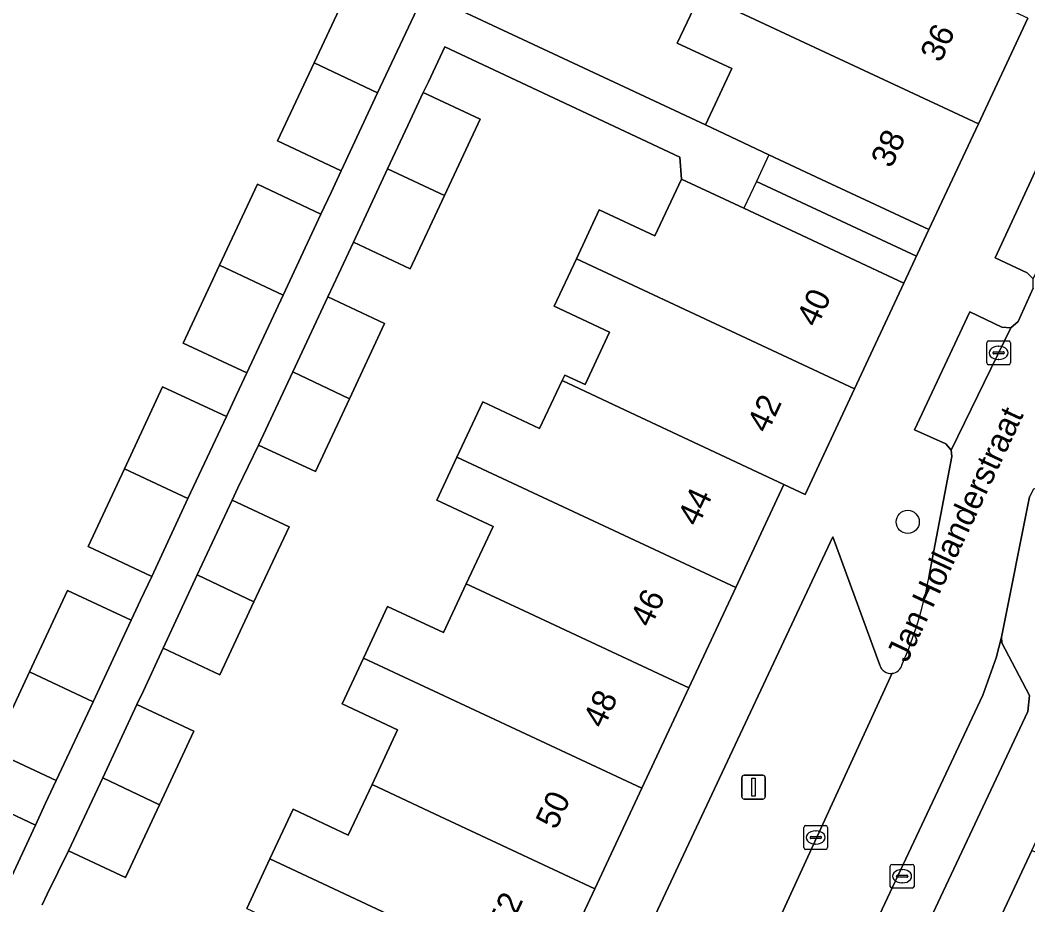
# Model space of a CAD drawing. Extents: x 159817 to 160765, y 380688 to 381638.
# Drawn here: x 160172.67 to 160215.18, y 381350.51 to 381387.82 of the extents above; entities that cross this region are included whole.
import ezdxf

# ---------------------------------------------------------------- set-up
doc = ezdxf.new("R2010")
doc.units = 0
for name, color, linetype in [('IMGEO_Boom', 7, 'Continuous'), ('IMGEO_Erf', 7, 'Continuous'), ('IMGEO_Kolk', 7, 'Continuous'), ('IMGEO_Lichtmast', 7, 'Continuous'), ('IMGEO_Openbare_ruimte_label', 7, 'Continuous'), ('IMGEO_Pand', 7, 'Continuous'), ('IMGEO_Pand_nummerreeks', 7, 'Continuous'), ('IMGEO_Pand_overbouw', 7, 'Continuous'), ('IMGEO_Parkeervlak_open', 7, 'Continuous'), ('IMGEO_Rijbaan_lokaal_open', 7, 'Continuous'), ('IMGEO_Voetpad_halfverhard', 7, 'Continuous'), ('IMGEO_Voetpad_open', 7, 'Continuous')]:
    doc.layers.add(name, color=color, linetype=linetype)

msp = doc.modelspace()

# ---------------------------------------------------------------- linework, layer by layer
at = {"layer": 'IMGEO_Boom'}
msp.add_circle((160210.114, 381366.66), 0.489, dxfattribs=at)
at = {"layer": 'IMGEO_Erf'}
for points in [[(160170.639, 381355.134), (160173.321, 381353.876), (160173.75, 381354.793), (160174.197, 381355.748), (160171.514, 381357.006), (160173.07, 381360.333), (160174.675, 381363.767), (160177.357, 381362.509), (160177.754, 381363.358), (160178.224, 381364.363), (160175.541, 381365.621), (160177.073, 381368.898), (160178.686, 381372.349), (160181.373, 381371.1), (160181.8, 381372.013), (160182.235, 381372.943), (160179.548, 381374.192), (160181.084, 381377.48), (160182.684, 381380.902), (160185.365, 381379.64), (160185.79, 381380.55), (160186.216, 381381.46), (160183.534, 381382.722), (160185.072, 381386.012), (160187.195, 381390.554)], [(160191.323, 381388.201), (160201.582, 381383.397), (160202.696, 381385.776), (160200.395, 381386.853), (160201.367, 381388.93)], [(160182.23, 381350.36), (160183.206, 381352.445), (160184.187, 381354.542), (160186.518, 381353.452), (160187.518, 381355.588), (160188.597, 381357.894), (160186.256, 381358.99), (160187.158, 381360.917), (160188.175, 381363.091), (160190.529, 381361.99), (160191.493, 381364.05), (160192.621, 381366.459), (160190.246, 381367.57), (160191.1, 381369.395), (160192.187, 381371.717), (160194.588, 381370.594), (160195.534, 381372.615), (160195.644, 381372.849), (160196.505, 381372.447), (160197.541, 381374.661), (160195.204, 381375.755), (160196.142, 381377.759), (160197.106, 381379.819), (160199.453, 381378.721), (160200.575, 381381.119), (160200.506, 381382.042), (160190.583, 381386.687), (160189.893, 381385.212), (160189.682, 381384.761), (160192.079, 381383.64), (160190.571, 381380.417), (160189.13, 381377.337), (160186.734, 381378.458), (160185.89, 381376.655), (160185.653, 381376.149), (160188.049, 381375.028), (160186.564, 381371.852), (160185.127, 381368.78), (160182.731, 381369.901), (160181.864, 381368.091), (160181.621, 381367.571), (160184.017, 381366.45), (160182.537, 381363.285), (160181.101, 381360.215), (160178.705, 381361.336), (160177.875, 381359.54), (160177.603, 381358.958), (160180, 381357.837), (160178.547, 381354.732), (160177.112, 381351.664), (160174.716, 381352.785), (160173.815, 381350.955), (160173.606, 381350.509)]]:
    msp.add_lwpolyline(points, dxfattribs=at)
at = {"layer": 'IMGEO_Kolk'}
for p, q in [((160213.448, 381373.363), (160213.448, 381374.215)), ((160213.523, 381374.289), (160214.375, 381374.289)), ((160213.936, 381374.069), (160213.961, 381374.069)), ((160214.449, 381374.215), (160214.449, 381373.363)), ((160213.707, 381373.783), (160213.707, 381373.795)), ((160214.145, 381373.746), (160213.747, 381373.746)), ((160213.75, 381373.832), (160214.148, 381373.832)), ((160213.959, 381373.509), (160213.934, 381373.509)), ((160214.191, 381373.795), (160214.191, 381373.783)), ((160214.375, 381373.289), (160213.523, 381373.289)), ((160205.734, 381352.924), (160205.734, 381353.776)), ((160205.809, 381353.85), (160206.661, 381353.85)), ((160206.222, 381353.63), (160206.247, 381353.63)), ((160206.735, 381353.776), (160206.735, 381352.924)), ((160205.993, 381353.344), (160205.993, 381353.356)), ((160206.431, 381353.307), (160206.033, 381353.307)), ((160206.036, 381353.393), (160206.434, 381353.393)), ((160206.245, 381353.07), (160206.22, 381353.07)), ((160206.477, 381353.356), (160206.477, 381353.344)), ((160206.661, 381352.85), (160205.809, 381352.85)), ((160209.379, 381351.29), (160209.379, 381352.142)), ((160209.454, 381352.216), (160210.306, 381352.216)), ((160209.867, 381351.996), (160209.892, 381351.996)), ((160210.38, 381352.142), (160210.38, 381351.29)), ((160209.638, 381351.71), (160209.638, 381351.722)), ((160210.076, 381351.673), (160209.678, 381351.673)), ((160209.681, 381351.759), (160210.079, 381351.759)), ((160209.89, 381351.436), (160209.865, 381351.436)), ((160210.122, 381351.722), (160210.122, 381351.71)), ((160210.306, 381351.216), (160209.454, 381351.216))]:
    msp.add_line(p, q, dxfattribs=at)
for points in [[(160213.448, 381373.363), (160213.448, 381374.215)], [(160213.523, 381374.289), (160214.375, 381374.289)], [(160214.449, 381374.215), (160214.449, 381373.363)], [(160214.375, 381373.289), (160213.523, 381373.289)], [(160205.734, 381352.924), (160205.734, 381353.776)], [(160205.809, 381353.85), (160206.661, 381353.85)], [(160206.735, 381353.776), (160206.735, 381352.924)], [(160206.661, 381352.85), (160205.809, 381352.85)], [(160209.379, 381351.29), (160209.379, 381352.142)], [(160209.454, 381352.216), (160210.306, 381352.216)], [(160210.38, 381352.142), (160210.38, 381351.29)], [(160210.306, 381351.216), (160209.454, 381351.216)]]:
    msp.add_lwpolyline(points, dxfattribs=at)
for centre, radius, start, end in [((160213.525, 381374.213), 0.0765, 91.552, 178.448), ((160213.525, 381374.213), 0.0765, 91.552, 178.448), ((160214.373, 381374.213), 0.0765, 1.552, 88.448), ((160214.373, 381374.213), 0.0765, 1.552, 88.448), ((160213.747, 381373.792), 0.0403, 85.8775, 175.7526), ((160213.744, 381373.782), 0.0366, 178.938, 274.7102), ((160214.148, 381373.789), 0.043, 264.8664, 352.4533), ((160214.152, 381373.794), 0.0386, 1.7309, 96.639), ((160213.525, 381373.365), 0.0765, 181.552, 268.448), ((160213.525, 381373.365), 0.0765, 181.552, 268.448), ((160214.373, 381373.365), 0.0765, 271.552, 358.448), ((160214.373, 381373.365), 0.0765, 271.552, 358.448), ((160205.811, 381353.774), 0.0765, 91.552, 178.448), ((160205.811, 381353.774), 0.0765, 91.552, 178.448), ((160206.659, 381353.774), 0.0765, 1.552, 88.448), ((160206.659, 381353.774), 0.0765, 1.552, 88.448), ((160206.033, 381353.353), 0.0403, 85.8775, 175.7526), ((160206.03, 381353.343), 0.0366, 178.938, 274.7102), ((160206.434, 381353.35), 0.043, 264.8664, 352.4533), ((160206.438, 381353.355), 0.0386, 1.7309, 96.639), ((160205.811, 381352.926), 0.0765, 181.552, 268.448), ((160205.811, 381352.926), 0.0765, 181.552, 268.448), ((160206.659, 381352.926), 0.0765, 271.552, 358.448), ((160206.659, 381352.926), 0.0765, 271.552, 358.448), ((160209.456, 381352.14), 0.0765, 91.552, 178.448), ((160209.456, 381352.14), 0.0765, 91.552, 178.448), ((160210.304, 381352.14), 0.0765, 1.552, 88.448), ((160210.304, 381352.14), 0.0765, 1.552, 88.448), ((160209.678, 381351.719), 0.0403, 85.8775, 175.7526), ((160209.675, 381351.709), 0.0366, 178.938, 274.7102), ((160210.079, 381351.716), 0.043, 264.8664, 352.4533), ((160210.083, 381351.721), 0.0386, 1.7309, 96.639), ((160209.456, 381351.292), 0.0765, 181.552, 268.448), ((160209.456, 381351.292), 0.0765, 181.552, 268.448), ((160210.304, 381351.292), 0.0765, 271.552, 358.448), ((160210.304, 381351.292), 0.0765, 271.552, 358.448)]:
    msp.add_arc(centre, radius, start, end, dxfattribs=at)
for centre, major_axis, ratio, start_param, end_param in [((160213.935, 381373.789), (-0.387, 0.002), 0.722429, 4.712389, 7.853982), ((160213.96, 381373.789), (-0.39, 0.002), 0.717154, 1.570796, 4.712389), ((160206.221, 381353.35), (-0.387, 0.002), 0.722429, 4.712389, 7.853982), ((160206.246, 381353.35), (-0.39, 0.002), 0.717154, 1.570796, 4.712389), ((160209.866, 381351.716), (-0.387, 0.002), 0.722429, 4.712389, 7.853982), ((160209.891, 381351.716), (-0.39, 0.002), 0.717154, 1.570796, 4.712389)]:
    msp.add_ellipse(centre, major_axis=major_axis, ratio=ratio, start_param=start_param, end_param=end_param, dxfattribs=at)
at = {"layer": 'IMGEO_Lichtmast'}
for p, q in [((160203.114, 381355.073), (160203.114, 381355.873)), ((160203.114, 381355.873), (160203.114, 381355.073)), ((160203.214, 381355.973), (160204.004, 381355.973)), ((160204.004, 381355.973), (160203.214, 381355.973)), ((160204.104, 381355.873), (160204.104, 381355.073)), ((160204.104, 381355.073), (160204.104, 381355.873)), ((160204.004, 381354.973), (160203.214, 381354.973)), ((160203.214, 381354.973), (160204.004, 381354.973))]:
    msp.add_line(p, q, dxfattribs=at)
msp.add_lwpolyline([(160203.534, 381355.848), (160203.684, 381355.848), (160203.684, 381355.098), (160203.534, 381355.098), (160203.534, 381355.848)], dxfattribs=at)
for centre, start, end in [((160203.214, 381355.873), 90, 180), ((160203.214, 381355.873), 90, 180), ((160204.004, 381355.873), 0, 90), ((160204.004, 381355.873), 360, 90), ((160203.214, 381355.073), 180, 270), ((160203.214, 381355.073), 180, 270), ((160204.004, 381355.073), 270, 0), ((160204.004, 381355.073), 270, 0)]:
    msp.add_arc(centre, 0.1, start, end, dxfattribs=at)
at = {"layer": 'IMGEO_Pand'}
for points in [[(160213.096, 381383.444), (160215.179, 381387.898), (160214.351, 381388.288), (160207.304, 381391.584), (160204.781, 381392.764), (160204.717, 381392.628), (160205.769, 381392.135), (160204.734, 381389.923), (160202.353, 381391.037), (160201.367, 381388.93)], [(160189.88, 381389.298), (160187.195, 381390.554), (160185.072, 381386.012), (160187.754, 381384.75)], [(160213.096, 381383.444), (160201.367, 381388.93), (160200.395, 381386.853), (160202.696, 381385.776), (160201.582, 381383.397), (160204.259, 381382.144), (160206.483, 381381.104), (160211.011, 381378.985)], [(160187.457, 381384.115), (160187.754, 381384.75), (160185.072, 381386.012), (160183.534, 381382.722), (160186.216, 381381.46)], [(160192.079, 381383.64), (160189.682, 381384.761), (160189.035, 381383.378), (160188.177, 381381.543), (160190.571, 381380.417)], [(160188.177, 381381.543), (160186.734, 381378.458), (160189.13, 381377.337), (160190.571, 381380.417)], [(160185.365, 381379.64), (160182.684, 381380.902), (160181.084, 381377.48), (160183.765, 381376.218)], [(160207.872, 381372.274), (160209.956, 381376.73), (160205.428, 381378.849), (160203.204, 381379.889), (160200.575, 381381.119), (160199.453, 381378.721), (160197.106, 381379.819), (160196.142, 381377.759)], [(160207.872, 381372.274), (160196.142, 381377.759), (160195.204, 381375.755), (160197.541, 381374.661), (160196.505, 381372.447), (160195.644, 381372.849), (160195.534, 381372.615), (160197.962, 381371.478), (160204.893, 381368.234), (160205.787, 381367.816)], [(160183.765, 381376.218), (160181.084, 381377.48), (160179.548, 381374.192), (160182.235, 381372.943)], [(160188.049, 381375.028), (160185.653, 381376.149), (160184.173, 381372.985), (160186.564, 381371.852)], [(160186.564, 381371.852), (160184.173, 381372.985), (160182.731, 381369.901), (160185.127, 381368.78)], [(160181.373, 381371.1), (160178.686, 381372.349), (160177.073, 381368.898), (160179.755, 381367.64)], [(160191.1, 381369.395), (160202.861, 381363.891), (160204.893, 381368.234), (160197.962, 381371.478), (160195.534, 381372.615), (160194.588, 381370.594), (160192.187, 381371.717)], [(160191.493, 381364.05), (160193.929, 381362.91), (160200.88, 381359.658), (160202.861, 381363.891), (160191.1, 381369.395), (160190.246, 381367.57), (160192.621, 381366.459)], [(160179.755, 381367.64), (160177.073, 381368.898), (160175.541, 381365.621), (160178.224, 381364.363)], [(160184.017, 381366.45), (160181.621, 381367.571), (160180.147, 381364.42), (160182.537, 381363.285)], [(160180.147, 381364.42), (160178.705, 381361.336), (160181.101, 381360.215), (160182.537, 381363.285)], [(160177.357, 381362.509), (160174.675, 381363.767), (160173.07, 381360.333), (160175.752, 381359.075)], [(160187.158, 381360.917), (160198.899, 381355.424), (160200.88, 381359.658), (160193.929, 381362.91), (160191.493, 381364.05), (160190.529, 381361.99), (160188.175, 381363.091)], [(160187.158, 381360.917), (160186.256, 381358.99), (160188.597, 381357.894), (160187.518, 381355.588), (160189.946, 381354.452), (160196.917, 381351.189), (160198.899, 381355.424)], [(160175.752, 381359.075), (160173.07, 381360.333), (160171.514, 381357.006), (160174.197, 381355.748)], [(160180, 381357.837), (160177.603, 381358.958), (160176.159, 381355.869), (160178.547, 381354.732)], [(160176.159, 381355.869), (160174.716, 381352.785), (160177.112, 381351.664), (160178.547, 381354.732)], [(160173.321, 381353.876), (160170.639, 381355.134), (160170.034, 381353.839), (160166.273, 381355.602), (160165.484, 381353.917), (160169.246, 381352.153), (160169.066, 381351.768), (160171.748, 381350.511)], [(160196.917, 381351.189), (160189.946, 381354.452), (160187.518, 381355.588), (160186.518, 381353.452), (160184.187, 381354.542), (160183.206, 381352.445), (160194.936, 381346.956)], [(160213.366, 381348.573), (160225.048, 381343.105), (160226.059, 381345.264), (160223.798, 381346.321), (160224.767, 381348.392), (160222.04, 381349.668), (160215.345, 381352.802)], [(160183.508, 381347.143), (160185.948, 381346.001), (160192.955, 381342.722), (160194.936, 381346.956), (160183.206, 381352.445), (160182.23, 381350.36), (160184.514, 381349.292)]]:
    msp.add_lwpolyline(points, close=True, dxfattribs=at)
at = {"layer": 'IMGEO_Pand_overbouw'}
for points in [[(160204.259, 381382.144), (160203.732, 381381.017), (160210.484, 381377.858), (160211.011, 381378.985), (160206.483, 381381.104)], [(160203.204, 381379.889), (160205.428, 381378.849), (160209.956, 381376.73), (160210.484, 381377.858), (160203.732, 381381.017)]]:
    msp.add_lwpolyline(points, close=True, dxfattribs=at)
at = {"layer": 'IMGEO_Parkeervlak_open'}
for points in [[(160220.289, 381388.152), (160218.892, 381388.787), (160213.806, 381377.796), (160215.148, 381377.161), (160215.407, 381376.905), (160220.689, 381388.147)], [(160214.084, 381374.875), (160212.728, 381375.521), (160210.405, 381370.544), (160211.724, 381369.947), (160211.952, 381369.689), (160214.463, 381374.849)]]:
    msp.add_lwpolyline(points, close=True, dxfattribs=at)
for points in [[(160208.932, 381360.611), (160206.957, 381366.034), (160194.699, 381339.927), (160197.039, 381333.242)], [(160203.252, 381333.315), (160215.185, 381358.665), (160215.252, 381359.334), (160214.09, 381361.566), (160214.068, 381361.802), (160213.839, 381360.932), (160213.284, 381359.351), (160199.639, 381330.369), (160200.708, 381331.706), (160201.048, 381331.963), (160202.829, 381332.847)], [(160197.039, 381333.242), (160209.453, 381360.273)]]:
    msp.add_lwpolyline(points, dxfattribs=at)
msp.add_arc((160209.402, 381360.765), 0.495, 198.1564, 275.8964, dxfattribs=at)
at = {"layer": 'IMGEO_Rijbaan_lokaal_open'}
for points in [[(160215.403, 381376.51), (160214.768, 381375.103)], [(160214.463, 381374.849), (160211.952, 381369.689)], [(160214.768, 381375.103), (160214.463, 381374.849)], [(160211.952, 381369.689), (160211.979, 381369.41)], [(160211.979, 381369.41), (160211.032, 381364.48)], [(160214.068, 381361.802), (160215.246, 381367.718)], [(160213.839, 381360.932), (160214.068, 381361.802)], [(160213.284, 381359.351), (160213.839, 381360.932)], [(160209.453, 381360.273), (160197.039, 381333.242)], [(160199.639, 381330.369), (160213.284, 381359.351)]]:
    msp.add_lwpolyline(points, dxfattribs=at)
for centre, radius, start, end in [((160194.763, 381367.268), 16.506, 336.2558, 350.2749), ((160209.4, 381360.762), 0.492, 276.1641, 343.4201)]:
    msp.add_arc(centre, radius, start, end, dxfattribs=at)
at = {"layer": 'IMGEO_Voetpad_halfverhard'}
for points in [[(160169.408, 381398.739), (160186.771, 381390.752), (160187.195, 381390.554), (160189.88, 381389.298), (160187.754, 381384.75), (160187.457, 381384.115), (160186.216, 381381.46), (160185.79, 381380.55), (160185.365, 381379.64), (160183.765, 381376.218), (160182.235, 381372.943), (160181.8, 381372.013), (160181.373, 381371.1), (160179.755, 381367.64), (160178.224, 381364.363), (160177.754, 381363.358), (160177.357, 381362.509), (160175.752, 381359.075), (160174.197, 381355.748), (160173.75, 381354.793), (160173.321, 381353.876), (160171.748, 381350.511)], [(160173.606, 381350.509), (160173.815, 381350.955), (160174.716, 381352.785), (160176.159, 381355.869), (160177.603, 381358.958), (160177.875, 381359.54), (160178.705, 381361.336), (160180.147, 381364.42), (160181.621, 381367.571), (160181.864, 381368.091), (160182.731, 381369.901), (160184.173, 381372.985), (160185.653, 381376.149), (160185.89, 381376.655), (160186.734, 381378.458), (160188.177, 381381.543), (160189.035, 381383.378), (160189.682, 381384.761), (160189.893, 381385.212), (160190.583, 381386.687), (160200.506, 381382.042), (160200.575, 381381.119), (160203.204, 381379.889), (160205.428, 381378.849), (160209.956, 381376.73), (160211.011, 381378.985), (160206.483, 381381.104), (160204.259, 381382.144), (160201.582, 381383.397), (160191.323, 381388.201)]]:
    msp.add_lwpolyline(points, dxfattribs=at)
at = {"layer": 'IMGEO_Voetpad_open'}
for points in [[(160211.032, 381364.48), (160211.979, 381369.41), (160211.952, 381369.689), (160211.724, 381369.947), (160210.405, 381370.544), (160212.728, 381375.521), (160214.084, 381374.875), (160214.463, 381374.849), (160214.768, 381375.103), (160215.403, 381376.51), (160215.407, 381376.905), (160215.148, 381377.161), (160213.806, 381377.796), (160218.892, 381388.787), (160220.289, 381388.152), (160220.689, 381388.147), (160220.949, 381388.406), (160221.021, 381388.541), (160221.187, 381389.146), (160221.471, 381391.895), (160221.49, 381391.998), (160221.48, 381392.411), (160221.395, 381392.774), (160220.765, 381394.688)], [(160215.179, 381387.898), (160213.096, 381383.444), (160211.011, 381378.985), (160209.956, 381376.73), (160207.872, 381372.274), (160205.787, 381367.816), (160204.893, 381368.234), (160202.861, 381363.891), (160200.88, 381359.658), (160198.899, 381355.424), (160196.917, 381351.189), (160194.936, 381346.956), (160192.955, 381342.722), (160190.973, 381338.487), (160188.941, 381334.144), (160191.642, 381332.878), (160189.573, 381328.457), (160187.554, 381324.142), (160185.534, 381319.826)], [(160196.663, 381319.809), (160198.686, 381324.132), (160200.76, 381328.565), (160203.421, 381327.319), (160205.45, 381331.655), (160207.429, 381335.885), (160209.408, 381340.114), (160211.387, 381344.343), (160213.366, 381348.573), (160215.345, 381352.802), (160217.324, 381357.031), (160219.354, 381361.369), (160218.489, 381361.773), (160220.571, 381366.228), (160222.653, 381370.683), (160223.712, 381372.948), (160225.791, 381377.397)], [(160217.985, 381373.181), (160218.222, 381372.975), (160219.594, 381372.342), (160217.295, 381367.451), (160215.719, 381368.156), (160215.421, 381368.045), (160215.246, 381367.718), (160214.068, 381361.802), (160214.09, 381361.566), (160215.252, 381359.334), (160215.185, 381358.665), (160203.252, 381333.315)], [(160197.039, 381333.242), (160194.699, 381339.927), (160206.957, 381366.034), (160208.932, 381360.611)]]:
    msp.add_lwpolyline(points, dxfattribs=at)
for centre, radius, start, end in [((160194.763, 381367.268), 16.506, 336.2558, 350.2749), ((160209.402, 381360.765), 0.495, 198.1564, 275.8964), ((160209.4, 381360.762), 0.492, 276.1641, 343.4201)]:
    msp.add_arc(centre, radius, start, end, dxfattribs=at)

# ---------------------------------------------------------------- texts
at = {"layer": 'IMGEO_Openbare_ruimte_label'}
msp.add_text('Jan Hollanderstraat', height=1, rotation=64.8446, dxfattribs=at).set_placement((160210.087, 381360.688))
at = {"layer": 'IMGEO_Pand_nummerreeks'}
for s, rotation, p in [('36', 64.9377, (160211.504, 381385.989)), ('38', 64.9377, (160209.421, 381381.536)), ('40', 64.9349, (160206.282, 381374.824)), ('42', 64.9349, (160204.195, 381370.361)), ('44', 64.9232, (160201.263, 381366.423)), ('46', 64.9232, (160199.269, 381362.162)), ('48', 64.9232, (160197.276, 381357.903)), ('50', 64.9232, (160195.282, 381353.642)), ('52', 64.9232, (160193.286, 381349.374))]:
    msp.add_text(s, height=1, rotation=rotation, dxfattribs=at).set_placement(p)

doc.saveas('drawing.dxf')
